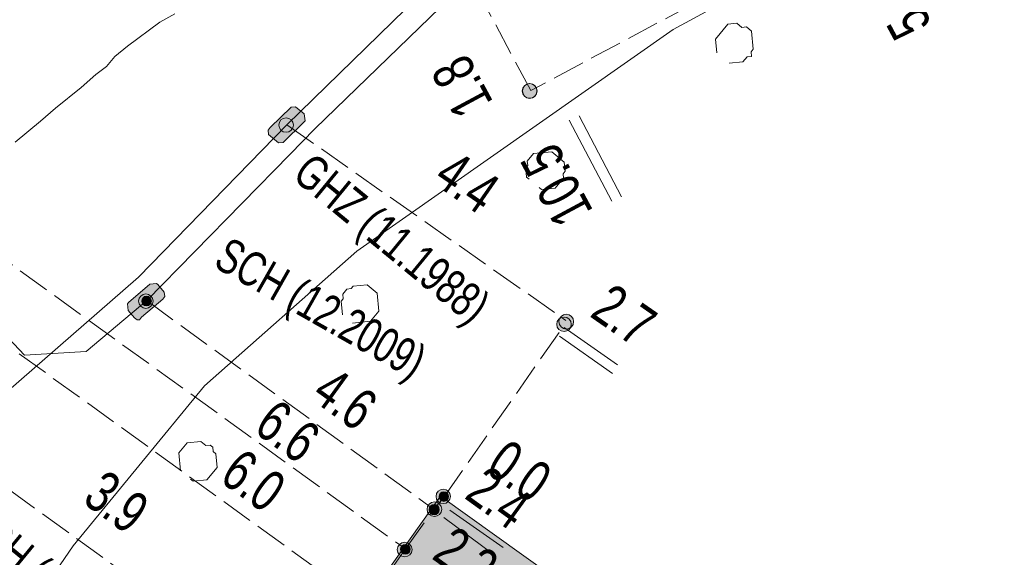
# Model space of a CAD drawing. Header units: metres. Extents: x -740 to 758, y -633 to 854.
# Tile 439 of 656: x -15.92 to -3.26, y -301.57 to -294.66. Entities that reach past the tile are written whole.
import ezdxf

# ---------------------------------------------------------------- set-up
doc = ezdxf.new("R2010")
doc.units = ezdxf.units.M
doc.header["$MEASUREMENT"] = 0
doc.linetypes.add('416_125', pattern=[0.5408, 0.416, -0.1248])
for name, color, linetype in [('Grundkarte.LOVION', 7, 'Continuous'), ('Strom.LOVION', 7, 'Continuous'), ('StromBemass.LOVION', 7, 'Continuous')]:
    doc.layers.add(name, color=color, linetype=linetype)
doc.styles.add('ERSTELLTER_STIL_1', font='arial.ttf')

msp = doc.modelspace()

# ---------------------------------------------------------------- hatches: boundary and pattern name
at = {"layer": 'Grundkarte.LOVION', "linetype": 'Continuous', "lineweight": 18}
msp.add_hatch(color=9, dxfattribs=at).paths.add_polyline_path([(-10.513, -300.786), (-11.916, -302.756), (-13.126, -301.869), (-15.31, -304.92), (-14.101, -305.807), (-15.557, -307.841), (-8.502, -312.885), (-3.362, -305.909)])
at = {"layer": 'Strom.LOVION', "linetype": 'Continuous', "lineweight": 13}
for points in [[(-12.435, -295.787), (-12.705, -296.05), (-12.731, -296.082), (-12.725, -296.14), (-12.597, -296.246), (-12.538, -296.24), (-12.269, -295.978), (-12.255, -295.962), (-12.264, -295.874), (-12.376, -295.781)], [(-14.358, -298.487), (-14.085, -298.254), (-14.059, -298.222), (-14.065, -298.163), (-14.148, -298.068), (-14.164, -298.054), (-14.252, -298.063), (-14.524, -298.297), (-14.538, -298.313), (-14.529, -298.401), (-14.446, -298.496), (-14.414, -298.522), (-14.384, -298.519)]]:
    msp.add_hatch(color=7, dxfattribs=at).paths.add_polyline_path(points)
at = {"layer": 'StromBemass.LOVION', "linetype": 'Continuous', "lineweight": 13}
for points in [[(-9.294, -295.639), (-9.287, -295.629), (-9.282, -295.619), (-9.277, -295.608), (-9.274, -295.596), (-9.273, -295.584), (-9.273, -295.572), (-9.274, -295.56), (-9.277, -295.549), (-9.282, -295.538), (-9.288, -295.527), (-9.295, -295.518), (-9.303, -295.509), (-9.312, -295.502), (-9.322, -295.495), (-9.333, -295.49), (-9.344, -295.486), (-9.356, -295.484), (-9.368, -295.484), (-9.38, -295.484), (-9.391, -295.487), (-9.403, -295.49), (-9.414, -295.495), (-9.424, -295.502), (-9.433, -295.51), (-9.441, -295.518), (-9.448, -295.528), (-9.454, -295.538), (-9.458, -295.549), (-9.461, -295.561), (-9.462, -295.573), (-9.462, -295.585), (-9.461, -295.597), (-9.458, -295.608), (-9.453, -295.619), (-9.448, -295.63), (-9.44, -295.639), (-9.432, -295.648), (-9.423, -295.656), (-9.413, -295.662), (-9.402, -295.667), (-9.391, -295.671), (-9.379, -295.673), (-9.367, -295.673), (-9.355, -295.673), (-9.344, -295.67), (-9.332, -295.667), (-9.322, -295.662), (-9.311, -295.655), (-9.302, -295.648)], [(-9.292, -295.638), (-9.285, -295.629), (-9.279, -295.618), (-9.275, -295.607), (-9.272, -295.596), (-9.27, -295.584), (-9.27, -295.572), (-9.272, -295.56), (-9.275, -295.549), (-9.279, -295.538), (-9.285, -295.527), (-9.292, -295.518), (-9.3, -295.509), (-9.309, -295.501), (-9.319, -295.495), (-9.33, -295.49), (-9.341, -295.486), (-9.353, -295.484), (-9.365, -295.484), (-9.377, -295.484), (-9.389, -295.487), (-9.4, -295.49), (-9.411, -295.495), (-9.421, -295.502), (-9.43, -295.509), (-9.438, -295.518), (-9.445, -295.528), (-9.451, -295.538), (-9.455, -295.549), (-9.458, -295.561), (-9.459, -295.573), (-9.459, -295.585), (-9.458, -295.596), (-9.455, -295.608), (-9.45, -295.619), (-9.445, -295.629), (-9.437, -295.639), (-9.429, -295.648), (-9.42, -295.655), (-9.41, -295.661), (-9.399, -295.667), (-9.388, -295.67), (-9.376, -295.672), (-9.364, -295.673), (-9.353, -295.672), (-9.341, -295.67), (-9.33, -295.666), (-9.319, -295.661), (-9.309, -295.655), (-9.3, -295.647)], [(-12.426, -296.076), (-12.419, -296.067), (-12.414, -296.056), (-12.409, -296.045), (-12.406, -296.034), (-12.405, -296.022), (-12.405, -296.011), (-12.406, -295.999), (-12.409, -295.988), (-12.414, -295.977), (-12.419, -295.967), (-12.426, -295.957), (-12.434, -295.949), (-12.444, -295.941), (-12.453, -295.935), (-12.464, -295.93), (-12.475, -295.926), (-12.487, -295.924), (-12.499, -295.923), (-12.51, -295.924), (-12.522, -295.926), (-12.533, -295.93), (-12.544, -295.935), (-12.553, -295.941), (-12.562, -295.949), (-12.57, -295.958), (-12.577, -295.967), (-12.583, -295.977), (-12.587, -295.988), (-12.59, -296), (-12.592, -296.011), (-12.592, -296.023), (-12.59, -296.035), (-12.587, -296.046), (-12.583, -296.057), (-12.577, -296.067), (-12.57, -296.077), (-12.562, -296.085), (-12.553, -296.093), (-12.543, -296.099), (-12.532, -296.104), (-12.521, -296.108), (-12.51, -296.11), (-12.498, -296.11), (-12.486, -296.11), (-12.475, -296.107), (-12.464, -296.104), (-12.453, -296.099), (-12.443, -296.092), (-12.434, -296.085)], [(-14.23, -298.339), (-14.223, -298.33), (-14.218, -298.32), (-14.213, -298.309), (-14.211, -298.297), (-14.209, -298.286), (-14.209, -298.274), (-14.211, -298.263), (-14.214, -298.251), (-14.218, -298.241), (-14.224, -298.23), (-14.23, -298.221), (-14.239, -298.212), (-14.248, -298.205), (-14.257, -298.199), (-14.268, -298.194), (-14.279, -298.19), (-14.291, -298.188), (-14.302, -298.187), (-14.314, -298.188), (-14.325, -298.19), (-14.336, -298.194), (-14.347, -298.199), (-14.357, -298.205), (-14.366, -298.213), (-14.374, -298.221), (-14.38, -298.231), (-14.386, -298.241), (-14.39, -298.252), (-14.393, -298.263), (-14.395, -298.275), (-14.395, -298.286), (-14.393, -298.298), (-14.39, -298.309), (-14.386, -298.32), (-14.38, -298.33), (-14.373, -298.34), (-14.365, -298.348), (-14.356, -298.356), (-14.346, -298.362), (-14.336, -298.367), (-14.325, -298.37), (-14.313, -298.373), (-14.302, -298.373), (-14.29, -298.372), (-14.278, -298.37), (-14.267, -298.367), (-14.257, -298.362), (-14.247, -298.355), (-14.238, -298.348)], [(-14.245, -298.319), (-14.24, -298.313), (-14.237, -298.306), (-14.234, -298.299), (-14.232, -298.291), (-14.231, -298.283), (-14.231, -298.275), (-14.232, -298.268), (-14.234, -298.26), (-14.237, -298.253), (-14.24, -298.246), (-14.245, -298.24), (-14.25, -298.234), (-14.256, -298.229), (-14.263, -298.225), (-14.27, -298.222), (-14.278, -298.219), (-14.285, -298.218), (-14.293, -298.217), (-14.301, -298.218), (-14.308, -298.219), (-14.316, -298.222), (-14.323, -298.225), (-14.329, -298.229), (-14.335, -298.234), (-14.341, -298.24), (-14.345, -298.246), (-14.349, -298.253), (-14.352, -298.261), (-14.354, -298.268), (-14.355, -298.276), (-14.355, -298.284), (-14.354, -298.291), (-14.352, -298.299), (-14.349, -298.306), (-14.345, -298.313), (-14.341, -298.319), (-14.335, -298.325), (-14.329, -298.33), (-14.323, -298.334), (-14.315, -298.337), (-14.308, -298.34), (-14.3, -298.341), (-14.293, -298.342), (-14.285, -298.341), (-14.277, -298.34), (-14.27, -298.337), (-14.263, -298.334), (-14.256, -298.33), (-14.25, -298.325)], [(-8.853, -298.638), (-8.846, -298.628), (-8.841, -298.618), (-8.836, -298.607), (-8.833, -298.596), (-8.832, -298.584), (-8.832, -298.572), (-8.834, -298.561), (-8.837, -298.549), (-8.841, -298.538), (-8.847, -298.528), (-8.853, -298.519), (-8.862, -298.51), (-8.871, -298.503), (-8.881, -298.496), (-8.891, -298.491), (-8.902, -298.488), (-8.914, -298.486), (-8.926, -298.485), (-8.937, -298.486), (-8.949, -298.488), (-8.96, -298.492), (-8.97, -298.497), (-8.98, -298.503), (-8.989, -298.511), (-8.997, -298.519), (-9.004, -298.529), (-9.01, -298.539), (-9.014, -298.55), (-9.017, -298.561), (-9.018, -298.573), (-9.018, -298.585), (-9.017, -298.596), (-9.014, -298.608), (-9.01, -298.618), (-9.004, -298.629), (-8.997, -298.638), (-8.989, -298.647), (-8.98, -298.654), (-8.97, -298.66), (-8.959, -298.665), (-8.948, -298.669), (-8.937, -298.671), (-8.925, -298.672), (-8.913, -298.671), (-8.902, -298.669), (-8.891, -298.665), (-8.88, -298.66), (-8.87, -298.654), (-8.861, -298.646)], [(-8.823, -298.604), (-8.816, -298.595), (-8.81, -298.584), (-8.806, -298.573), (-8.803, -298.562), (-8.801, -298.55), (-8.801, -298.538), (-8.803, -298.526), (-8.806, -298.515), (-8.81, -298.504), (-8.816, -298.493), (-8.823, -298.484), (-8.831, -298.475), (-8.84, -298.467), (-8.85, -298.461), (-8.861, -298.456), (-8.873, -298.452), (-8.884, -298.45), (-8.896, -298.449), (-8.908, -298.45), (-8.92, -298.453), (-8.931, -298.456), (-8.942, -298.461), (-8.952, -298.468), (-8.961, -298.475), (-8.969, -298.484), (-8.976, -298.494), (-8.982, -298.504), (-8.986, -298.515), (-8.989, -298.527), (-8.99, -298.539), (-8.99, -298.551), (-8.989, -298.562), (-8.986, -298.574), (-8.981, -298.585), (-8.976, -298.595), (-8.969, -298.605), (-8.961, -298.614), (-8.951, -298.621), (-8.941, -298.628), (-8.93, -298.633), (-8.919, -298.636), (-8.907, -298.638), (-8.896, -298.639), (-8.884, -298.638), (-8.872, -298.636), (-8.861, -298.632), (-8.85, -298.627), (-8.84, -298.621), (-8.831, -298.613)], [(-10.407, -300.849), (-10.4, -300.839), (-10.394, -300.829), (-10.39, -300.818), (-10.387, -300.807), (-10.386, -300.796), (-10.386, -300.784), (-10.387, -300.772), (-10.39, -300.761), (-10.395, -300.751), (-10.4, -300.74), (-10.407, -300.731), (-10.415, -300.723), (-10.424, -300.715), (-10.434, -300.709), (-10.444, -300.704), (-10.455, -300.701), (-10.467, -300.699), (-10.478, -300.698), (-10.49, -300.699), (-10.501, -300.701), (-10.512, -300.704), (-10.522, -300.709), (-10.532, -300.716), (-10.541, -300.723), (-10.549, -300.732), (-10.556, -300.741), (-10.561, -300.751), (-10.566, -300.762), (-10.568, -300.773), (-10.57, -300.785), (-10.57, -300.796), (-10.568, -300.808), (-10.565, -300.819), (-10.561, -300.83), (-10.555, -300.84), (-10.549, -300.849), (-10.541, -300.857), (-10.532, -300.865), (-10.522, -300.871), (-10.511, -300.876), (-10.5, -300.879), (-10.489, -300.882), (-10.478, -300.882), (-10.466, -300.881), (-10.455, -300.879), (-10.444, -300.876), (-10.433, -300.871), (-10.423, -300.864), (-10.415, -300.857)], [(-10.423, -300.831), (-10.418, -300.825), (-10.414, -300.818), (-10.412, -300.811), (-10.41, -300.803), (-10.409, -300.796), (-10.409, -300.788), (-10.41, -300.78), (-10.412, -300.773), (-10.415, -300.766), (-10.418, -300.759), (-10.423, -300.753), (-10.428, -300.747), (-10.434, -300.742), (-10.441, -300.738), (-10.448, -300.735), (-10.455, -300.732), (-10.463, -300.731), (-10.47, -300.73), (-10.478, -300.731), (-10.486, -300.732), (-10.493, -300.735), (-10.5, -300.738), (-10.507, -300.742), (-10.512, -300.747), (-10.518, -300.753), (-10.522, -300.759), (-10.526, -300.766), (-10.529, -300.773), (-10.531, -300.781), (-10.532, -300.788), (-10.532, -300.796), (-10.531, -300.804), (-10.529, -300.811), (-10.526, -300.818), (-10.522, -300.825), (-10.517, -300.831), (-10.512, -300.837), (-10.506, -300.842), (-10.5, -300.846), (-10.493, -300.849), (-10.485, -300.852), (-10.478, -300.853), (-10.47, -300.854), (-10.462, -300.853), (-10.455, -300.852), (-10.447, -300.849), (-10.44, -300.846), (-10.434, -300.842), (-10.428, -300.837)], [(-10.52, -301.015), (-10.513, -301.005), (-10.507, -300.995), (-10.503, -300.984), (-10.5, -300.972), (-10.498, -300.96), (-10.498, -300.949), (-10.5, -300.937), (-10.503, -300.925), (-10.507, -300.914), (-10.513, -300.904), (-10.52, -300.895), (-10.528, -300.886), (-10.537, -300.878), (-10.547, -300.872), (-10.558, -300.867), (-10.569, -300.864), (-10.581, -300.861), (-10.593, -300.861), (-10.605, -300.861), (-10.616, -300.864), (-10.627, -300.867), (-10.638, -300.872), (-10.648, -300.879), (-10.657, -300.886), (-10.665, -300.895), (-10.672, -300.905), (-10.678, -300.915), (-10.682, -300.926), (-10.685, -300.937), (-10.687, -300.949), (-10.687, -300.961), (-10.685, -300.973), (-10.682, -300.984), (-10.678, -300.995), (-10.672, -301.006), (-10.665, -301.015), (-10.657, -301.024), (-10.648, -301.031), (-10.638, -301.038), (-10.627, -301.043), (-10.616, -301.046), (-10.604, -301.048), (-10.592, -301.049), (-10.58, -301.048), (-10.569, -301.046), (-10.558, -301.042), (-10.547, -301.037), (-10.537, -301.031), (-10.528, -301.023)], [(-10.545, -300.999), (-10.54, -300.992), (-10.536, -300.985), (-10.533, -300.977), (-10.531, -300.97), (-10.53, -300.962), (-10.53, -300.954), (-10.531, -300.946), (-10.534, -300.938), (-10.537, -300.93), (-10.54, -300.923), (-10.545, -300.917), (-10.551, -300.911), (-10.557, -300.906), (-10.564, -300.902), (-10.571, -300.898), (-10.579, -300.896), (-10.587, -300.894), (-10.595, -300.894), (-10.603, -300.894), (-10.611, -300.896), (-10.618, -300.898), (-10.626, -300.902), (-10.632, -300.906), (-10.638, -300.911), (-10.644, -300.917), (-10.649, -300.924), (-10.653, -300.931), (-10.655, -300.938), (-10.657, -300.946), (-10.658, -300.954), (-10.658, -300.962), (-10.657, -300.97), (-10.655, -300.978), (-10.652, -300.985), (-10.648, -300.992), (-10.644, -300.999), (-10.638, -301.005), (-10.632, -301.01), (-10.625, -301.014), (-10.618, -301.018), (-10.61, -301.02), (-10.602, -301.021), (-10.594, -301.022), (-10.586, -301.021), (-10.578, -301.02), (-10.571, -301.017), (-10.563, -301.014), (-10.557, -301.01), (-10.55, -301.004)], [(-10.545, -301.002), (-10.54, -300.996), (-10.536, -300.989), (-10.533, -300.981), (-10.531, -300.973), (-10.53, -300.965), (-10.53, -300.957), (-10.531, -300.949), (-10.533, -300.942), (-10.536, -300.934), (-10.54, -300.927), (-10.545, -300.921), (-10.551, -300.915), (-10.557, -300.91), (-10.563, -300.905), (-10.571, -300.902), (-10.578, -300.9), (-10.586, -300.898), (-10.594, -300.898), (-10.602, -300.898), (-10.61, -300.9), (-10.618, -300.902), (-10.625, -300.906), (-10.632, -300.91), (-10.638, -300.915), (-10.643, -300.921), (-10.648, -300.927), (-10.652, -300.935), (-10.655, -300.942), (-10.657, -300.95), (-10.658, -300.958), (-10.658, -300.966), (-10.657, -300.974), (-10.655, -300.981), (-10.652, -300.989), (-10.648, -300.996), (-10.643, -301.002), (-10.638, -301.008), (-10.631, -301.013), (-10.625, -301.018), (-10.617, -301.021), (-10.61, -301.023), (-10.602, -301.025), (-10.594, -301.025), (-10.586, -301.025), (-10.578, -301.023), (-10.57, -301.021), (-10.563, -301.017), (-10.556, -301.013), (-10.55, -301.008)], [(-10.901, -301.533), (-10.894, -301.524), (-10.889, -301.513), (-10.884, -301.502), (-10.881, -301.491), (-10.88, -301.479), (-10.88, -301.467), (-10.882, -301.455), (-10.885, -301.444), (-10.889, -301.433), (-10.895, -301.423), (-10.902, -301.413), (-10.91, -301.404), (-10.919, -301.397), (-10.929, -301.391), (-10.94, -301.386), (-10.951, -301.382), (-10.963, -301.38), (-10.975, -301.379), (-10.986, -301.38), (-10.998, -301.382), (-11.009, -301.386), (-11.02, -301.391), (-11.03, -301.397), (-11.039, -301.405), (-11.047, -301.413), (-11.054, -301.423), (-11.06, -301.434), (-11.064, -301.445), (-11.067, -301.456), (-11.069, -301.468), (-11.069, -301.48), (-11.067, -301.491), (-11.064, -301.503), (-11.06, -301.514), (-11.054, -301.524), (-11.047, -301.534), (-11.039, -301.543), (-11.03, -301.55), (-11.02, -301.556), (-11.009, -301.561), (-10.998, -301.565), (-10.986, -301.567), (-10.974, -301.568), (-10.962, -301.567), (-10.951, -301.565), (-10.939, -301.561), (-10.929, -301.556), (-10.919, -301.55), (-10.909, -301.542)], [(-10.916, -301.509), (-10.911, -301.503), (-10.907, -301.496), (-10.904, -301.489), (-10.902, -301.481), (-10.901, -301.473), (-10.901, -301.466), (-10.902, -301.458), (-10.904, -301.45), (-10.907, -301.443), (-10.911, -301.436), (-10.916, -301.43), (-10.921, -301.424), (-10.927, -301.419), (-10.934, -301.415), (-10.941, -301.412), (-10.948, -301.409), (-10.956, -301.408), (-10.964, -301.407), (-10.972, -301.408), (-10.979, -301.409), (-10.987, -301.412), (-10.994, -301.415), (-11, -301.419), (-11.007, -301.424), (-11.012, -301.43), (-11.016, -301.437), (-11.02, -301.443), (-11.023, -301.451), (-11.025, -301.458), (-11.026, -301.466), (-11.026, -301.474), (-11.025, -301.482), (-11.023, -301.489), (-11.02, -301.496), (-11.016, -301.503), (-11.012, -301.51), (-11.006, -301.515), (-11, -301.52), (-10.994, -301.524), (-10.986, -301.528), (-10.979, -301.53), (-10.971, -301.532), (-10.963, -301.532), (-10.956, -301.532), (-10.948, -301.53), (-10.941, -301.528), (-10.933, -301.524), (-10.927, -301.52), (-10.921, -301.515)], [(-10.916, -301.509), (-10.911, -301.503), (-10.907, -301.496), (-10.904, -301.489), (-10.902, -301.481), (-10.901, -301.473), (-10.901, -301.466), (-10.902, -301.458), (-10.904, -301.45), (-10.907, -301.443), (-10.911, -301.436), (-10.916, -301.43), (-10.921, -301.424), (-10.927, -301.419), (-10.934, -301.415), (-10.941, -301.412), (-10.948, -301.409), (-10.956, -301.408), (-10.964, -301.407), (-10.972, -301.408), (-10.979, -301.409), (-10.987, -301.412), (-10.994, -301.415), (-11, -301.419), (-11.007, -301.424), (-11.012, -301.43), (-11.016, -301.437), (-11.02, -301.443), (-11.023, -301.451), (-11.025, -301.458), (-11.026, -301.466), (-11.026, -301.474), (-11.025, -301.482), (-11.023, -301.489), (-11.02, -301.496), (-11.016, -301.503), (-11.012, -301.51), (-11.006, -301.515), (-11, -301.52), (-10.994, -301.524), (-10.986, -301.528), (-10.979, -301.53), (-10.971, -301.532), (-10.963, -301.532), (-10.956, -301.532), (-10.948, -301.53), (-10.941, -301.528), (-10.933, -301.524), (-10.927, -301.52), (-10.921, -301.515)]]:
    msp.add_hatch(color=7, dxfattribs=at).paths.add_polyline_path(points)

# ---------------------------------------------------------------- linework, layer by layer
at = {"layer": 'Grundkarte.LOVION', "color": 8, "linetype": 'Continuous', "lineweight": 18}
for points in [[(7.543, -286.548), (6.508, -287.152), (-2.667, -292.157), (-7.523, -294.789), (-11.589, -297.64), (-13.548, -299.369), (-15.238, -301.425), (-16.842, -303.769), (-17.679, -305.181), (-18.776, -307.564), (-19.627, -310.042), (-20.542, -314.89), (-16.979, -267.902), (-16.818, -270.458), (-15.752, -272.895), (-14.681, -274.475), (-13.235, -275.664), (-11.477, -276.408), (-9.722, -276.828), (-6.974, -276.825), (-5.152, -276.115)], [(14.243, -301.262), (7.943, -289.731), (6.508, -287.152), (7.543, -286.548), (6.508, -287.152), (-2.667, -292.157), (-7.523, -294.789), (-11.589, -297.64), (-13.548, -299.369), (-15.238, -301.425), (-16.842, -303.769), (-17.679, -305.181), (-18.776, -307.564), (-19.627, -310.042), (-20.542, -314.89), (-16.979, -267.902)], [(-13.927, -294.588), (-14.123, -294.696), (-14.536, -295.002), (-14.7, -295.137), (-14.806, -295.265), (-14.944, -295.367), (-15.135, -295.534), (-15.463, -295.802), (-15.654, -295.969), (-15.982, -296.237)]]:
    msp.add_lwpolyline(points, dxfattribs=at)
at = {"layer": 'Grundkarte.LOVION', "color": 253, "linetype": 'Continuous', "lineweight": 18}
msp.add_lwpolyline([(33.157, -307.6), (32.45, -317.895), (33.557, -329.521), (22.43, -328.776), (21.842, -341.809), (-3.183, -340.088), (-9.194, -339.671), (-22.255, -338.79), (-21.336, -325.814), (-20.542, -314.89), (-19.627, -310.042), (-18.776, -307.564), (-17.679, -305.181), (-16.842, -303.769), (-15.238, -301.425), (-13.548, -299.369), (-11.589, -297.64), (-7.523, -294.789), (-2.667, -292.157), (6.508, -287.152), (7.543, -286.548)], dxfattribs=at)
at = {"layer": 'Grundkarte.LOVION', "color": 8, "linetype": 'Continuous', "lineweight": 18}
for points in [[(-15.238, -301.425), (-13.548, -299.369), (-11.589, -297.64), (-7.523, -294.789), (-2.667, -292.157), (11.658, -318.362), (-20.542, -314.89), (-19.627, -310.042), (-18.776, -307.564), (-17.679, -305.181), (-16.842, -303.769)], [(-10.513, -300.786), (-3.362, -305.909), (-8.502, -312.885), (-15.557, -307.841), (-14.101, -305.807), (-15.31, -304.92), (-13.126, -301.869), (-11.916, -302.756)]]:
    msp.add_lwpolyline(points, close=True, dxfattribs=at)
at = {"layer": 'Grundkarte.LOVION', "color": 3, "linetype": 'Continuous', "lineweight": 18}
for points in [[(-6.961, -295.089), (-6.979, -294.914), (-6.82, -294.721), (-6.703, -294.709), (-6.639, -294.762), (-6.58, -294.756), (-6.516, -294.809), (-6.493, -295.043), (-6.519, -295.076), (-6.514, -295.134), (-6.572, -295.14), (-6.625, -295.204), (-6.801, -295.221)], [(-9.374, -296.714), (-9.406, -296.688), (-9.418, -296.571), (-9.391, -296.539), (-9.397, -296.48), (-9.318, -296.384), (-9.083, -296.361), (-8.923, -296.493), (-8.911, -296.61), (-8.938, -296.642), (-8.932, -296.701), (-9.038, -296.829), (-9.213, -296.846), (-9.245, -296.82)], [(-11.775, -298.456), (-11.792, -298.281), (-11.766, -298.249), (-11.771, -298.19), (-11.719, -298.126), (-11.66, -298.12), (-11.634, -298.088), (-11.458, -298.071), (-11.329, -298.176), (-11.307, -298.411), (-11.412, -298.539), (-11.646, -298.562)], [(-13.855, -300.463), (-13.878, -300.228), (-13.772, -300.1), (-13.596, -300.083), (-13.532, -300.135), (-13.473, -300.13), (-13.441, -300.156), (-13.435, -300.215), (-13.403, -300.241), (-13.386, -300.417), (-13.518, -300.577), (-13.694, -300.595), (-13.726, -300.568)]]:
    msp.add_lwpolyline(points, dxfattribs=at)
at = {"layer": 'Strom.LOVION', "color": 1, "linetype": 'Continuous', "lineweight": 18}
for points in [[(-14.29, -298.274), (-15.069, -298.926), (-15.862, -298.974), (-16.208, -298.609), (-16.191, -297.573), (-17.093, -279.735), (-16.713, -270.625), (-16.586, -266.932), (-16.596, -266.682)], [(-16.258, -266.96), (-17.315, -270.506), (-17.94, -279.39), (-18.928, -293.008), (-18.952, -293.365), (-19.566, -302.203), (-19.319, -302.46), (-18.929, -302.215), (-17.248, -300.824), (-16.273, -299.606), (-14.394, -297.973), (-12.487, -296.014)], [(-12.487, -296.014), (-10.288, -293.863), (-5.865, -291.494), (-1.057, -288.822), (1.835, -287.269), (5.917, -285.185)], [(6.174, -285.396), (1.978, -287.521), (-0.914, -289.074), (-5.735, -291.763), (-10.116, -294.112), (-12.127, -296.067), (-12.449, -296.394), (-14.29, -298.274)]]:
    msp.add_lwpolyline(points, dxfattribs=at)
at = {"layer": 'Strom.LOVION', "color": 7, "linetype": 'Continuous', "lineweight": 13}
for points in [[(-12.435, -295.787), (-12.376, -295.781), (-12.264, -295.874), (-12.255, -295.962), (-12.269, -295.978), (-12.538, -296.24), (-12.597, -296.246), (-12.725, -296.14), (-12.731, -296.082), (-12.705, -296.05)], [(-14.358, -298.487), (-14.384, -298.519), (-14.414, -298.522), (-14.446, -298.496), (-14.529, -298.401), (-14.538, -298.313), (-14.524, -298.297), (-14.252, -298.063), (-14.164, -298.054), (-14.148, -298.068), (-14.065, -298.163), (-14.059, -298.222), (-14.085, -298.254)]]:
    msp.add_lwpolyline(points, close=True, dxfattribs=at)
at = {"layer": 'StromBemass.LOVION', "color": 7, "linetype": '416_125', "lineweight": 13}
for points in [[(-0.097, -290.635), (-9.352, -295.574), (-10.202, -293.987)], [(-12.487, -296.014), (-8.901, -298.53)], [(-16.354, -297.574), (-10.964, -301.466), (-11.47, -302.18)], [(-14.29, -298.274), (-10.599, -300.957)], [(-10.964, -301.466), (-10.599, -300.957), (-10.467, -300.796), (-8.924, -298.591)], [(-16.368, -298.639), (-11.47, -302.18), (-11.9, -302.769)], [(-16.508, -300.382), (-13.55, -302.517)]]:
    msp.add_lwpolyline(points, dxfattribs=at)
at = {"layer": 'StromBemass.LOVION', "color": 7, "linetype": 'Continuous', "lineweight": 13}
for points in [[(-8.312, -296.995), (-8.857, -295.954)], [(-8.185, -296.938), (-8.73, -295.898)], [(-8.922, -298.621), (-8.239, -299.101)], [(-8.985, -298.73), (-8.302, -299.21)], [(-10.392, -300.966), (-9.709, -301.446)], [(-10.471, -301.063), (-9.802, -301.559)]]:
    msp.add_lwpolyline(points, dxfattribs=at)
for centre, radius in [((-9.368, -295.579), 0.0949), ((-9.365, -295.578), 0.0947), ((-12.498, -296.017), 0.0935), ((-14.302, -298.28), 0.0929), ((-14.293, -298.28), 0.0621), ((-8.925, -298.578), 0.0934), ((-8.896, -298.544), 0.0948), ((-10.478, -300.79), 0.0922), ((-10.47, -300.792), 0.0615), ((-10.592, -300.955), 0.0942), ((-10.594, -300.958), 0.0641), ((-10.594, -300.962), 0.0639), ((-10.974, -301.473), 0.0945), ((-10.964, -301.47), 0.0623), ((-10.964, -301.47), 0.0623)]:
    msp.add_circle(centre, radius, dxfattribs=at)

# ---------------------------------------------------------------- texts
at = {"layer": 'Strom.LOVION', "color": 7, "linetype": 'Continuous', "lineweight": 13, "attachment_point": 7, "style": 'ERSTELLTER_STIL_1'}
for s, insert, char_height, rotation in [('{\\A1;\\W0.72364x;GHZ (11.1988)}', (-12.521, -296.797), 0.44462, 320.5856), ('{\\A1;\\W0.71564x;SCH (12.2009)}', (-13.515, -297.945), 0.4446, 330.3899), ('{\\A1;\\W0.71561x;SCH (12.2009)}', (-16.797, -301.305), 0.44462, 320.5808)]:
    msp.add_mtext(s, dxfattribs=dict(at, insert=insert, char_height=char_height, rotation=rotation))
at = {"layer": 'StromBemass.LOVION', "color": 7, "linetype": 'Continuous', "lineweight": 13, "attachment_point": 7, "style": 'ERSTELLTER_STIL_1'}
for s, insert, char_height, rotation in [('{\\A1;\\W0.71562x;5.5}', (-4.181, -294.715), 0.53353, 118.2397), ('{\\A1;\\W0.71559x;1.8}', (-9.823, -295.722), 0.53355, 118.2384), ('{\\A1;\\W0.71555x;10.5}', (-8.537, -297.121), 0.53355, 118.2384), ('{\\A1;\\W0.71558x;4.4}', (-10.626, -296.756), 0.53355, 325.2448), ('{\\A1;\\W0.71560x;2.7}', (-8.608, -298.468), 0.53355, 325.2448), ('{\\A1;\\W0.71556x;4.6}', (-12.199, -299.538), 0.53356, 324.1207), ('{\\A1;\\W0.71559x;6.6}', (-12.937, -299.955), 0.53354, 324.1191), ('{\\A1;\\W0.71555x;0.0}', (-9.957, -300.478), 0.53355, 325.2448), ('{\\A1;\\W0.71556x;6.0}', (-13.377, -300.589), 0.53356, 324.1207), ('{\\A1;\\W0.71561x;3.9}', (-15.137, -300.867), 0.53353, 324.3584), ('{\\A1;\\W0.71556x;2.4}', (-10.22, -300.804), 0.53355, 324.1168), ('{\\A1;\\W0.71559x;2.2}', (-10.64, -301.58), 0.53354, 324.1191)]:
    msp.add_mtext(s, dxfattribs=dict(at, insert=insert, char_height=char_height, rotation=rotation))

doc.saveas('drawing.dxf')
